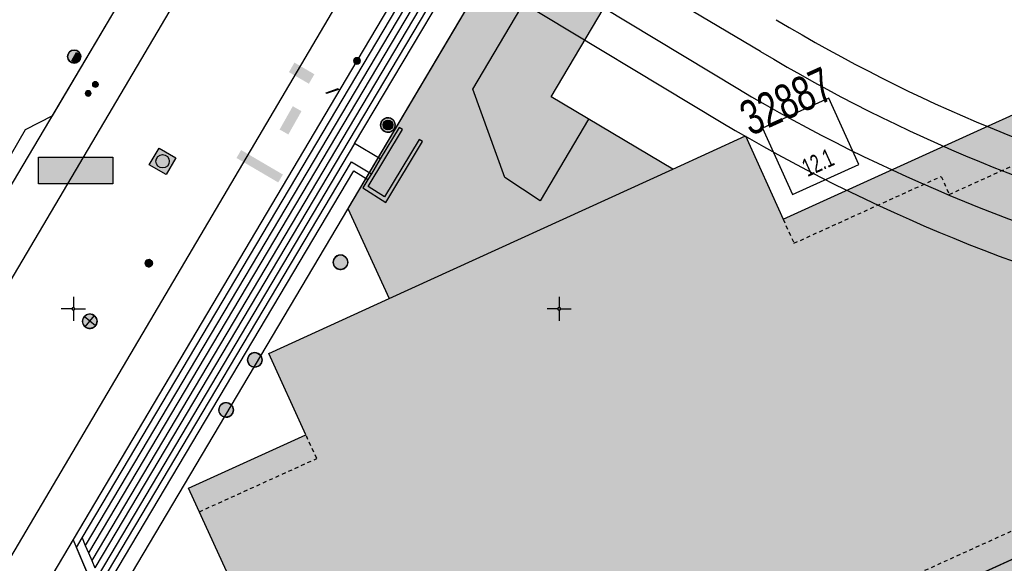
# Model space of a CAD drawing. Header units: metres. Extents: x 2695560 to 2696939, y 1260491 to 1262050.
# Tile 892 of 1005: x 2696398 to 2696449, y 1261687 to 1261715. Entities that reach past the tile are written whole.
import ezdxf

# ---------------------------------------------------------------- set-up
doc = ezdxf.new("R2010")
doc.units = ezdxf.units.M
doc.linetypes.add('AUSGEZOGEN', pattern=[0])
doc.linetypes.add('VERDECKT2_S2', pattern=[0.36, 0.2, -0.16])
for name, color, linetype in [('XR$1$AV_Flächen (EO)', 7, 'AUSGEZOGEN'), ('XR$1$AV_Gebäudeflächen (BB)', 7, 'AUSGEZOGEN'), ('XR$1$AV_Gebäudeflächen ut.', 7, 'AUSGEZOGEN'), ('XR$1$AV_Grenzpunkte', 7, 'AUSGEZOGEN'), ('XR$1$AV_Koordinatennetzpunkte', 7, 'AUSGEZOGEN'), ('XR$1$AV_Linien (BB)', 7, 'AUSGEZOGEN'), ('XR$1$AV_Linien (EO)', 7, 'AUSGEZOGEN'), ('XR$1$AV_Proj. EO-Gebäude', 7, 'AUSGEZOGEN'), ('XR$1$AV_Proj. Gebäude-ID', 7, 'AUSGEZOGEN'), ('XR$1$AV_Proj. Haus-Nr.', 7, 'AUSGEZOGEN'), ('XR$1$AW_LK_Schachtdeckel', 24, 'AUSGEZOGEN'), ('XR$1$EW_LK_Bauwerk', 1, 'AUSGEZOGEN'), ('XR$1$EW_LK_Knoten', 1, 'AUSGEZOGEN'), ('XR$1$Liegenschaftsgrenzen', 7, 'AUSGEZOGEN'), ('XR$1$PFAV', 255, 'AUSGEZOGEN'), ('XR$1$PFAW', 255, 'AUSGEZOGEN'), ('XR$1$PFEW', 255, 'AUSGEZOGEN'), ('XR$1$PFWA', 255, 'AUSGEZOGEN'), ('XR$1$RAEW', 8, 'AUSGEZOGEN'), ('XR$1$RP_Abstandslinie', 7, 'AUSGEZOGEN'), ('XR$1$WA_LK_Absperrarmatur', 171, 'AUSGEZOGEN'), ('XR$1$WA_LK_Hydrant', 171, 'AUSGEZOGEN'), ('XR$1$WA_LK_Rohrleitungsteil', 171, 'AUSGEZOGEN')]:
    doc.layers.add(name, color=color, linetype=linetype)
doc.styles.add('ARIAL', font='arial.ttf')

# ---------------------------------------------------------------- blocks, each defined once
blk = doc.blocks.new('COMPLEXOBJECT_797')
at = {"layer": 'XR$1$AV_Linien (BB)', "color": 7, "linetype": 'AUSGEZOGEN', "transparency": 33554687}
blk.add_lwpolyline([(6355.414, 11617.193), (6377.371, 11654.569), (6396.77, 11687.221), (6423.868, 11733.16), (6471.337, 11813.265)], dxfattribs=at)
blk = doc.blocks.new('COMPLEXOBJECT_803')
at = {"layer": 'XR$1$AV_Linien (BB)', "color": 7, "linetype": 'AUSGEZOGEN', "transparency": 33554687}
blk.add_line((6427.466, 11753.377), (6375.989, 11666.42), dxfattribs=at)
blk = doc.blocks.new('COMPLEXOBJECT_835')
at = {"layer": 'XR$1$AV_Flächen (EO)', "color": 7, "linetype": 'AUSGEZOGEN', "transparency": 33554687}
blk.add_line((6452.585, 11719.094), (6458.957, 11714.796), dxfattribs=at)
blk.add_lwpolyline([(6430.853, 11707.194), (6424.596, 11710.902), (6440.258, 11737.326), (6443.22, 11738.578), (6443.641, 11737.717), (6451.539, 11720.238)], dxfattribs=at)
blk.add_arc((6454.437, 11721.837), 3.31, 208.8959, 235.9797, dxfattribs=at)
blk = doc.blocks.new('COMPLEXOBJECT_841')
at = {"layer": 'XR$1$AV_Flächen (EO)', "color": 7, "linetype": 'AUSGEZOGEN', "transparency": 33554687}
blk.add_lwpolyline([(6407.621, 11725.118), (6407.79, 11724.941), (6414.945, 11720.702), (6415.945, 11722.349), (6434.192, 11711.332)], dxfattribs=at)
blk.add_arc((6478.769, 11786.284), 87.206, 239.25816, 273.45205, dxfattribs=at)
blk = doc.blocks.new('COMPLEXOBJECT_842')
at = {"layer": 'XR$1$AV_Flächen (EO)', "color": 7, "linetype": 'AUSGEZOGEN', "transparency": 33554687}
blk.add_lwpolyline([(6435.366, 11713.249), (6417.015, 11724.112), (6417.998, 11725.731), (6410.84, 11730.076), (6410.647, 11730.19)], dxfattribs=at)
blk.add_arc((6478.548, 11785.024), 83.764, 238.96777, 273.42354, dxfattribs=at)
blk = doc.blocks.new('COMPLEXOBJECT_1031')
at = {"layer": 'XR$1$AV_Linien (EO)', "color": 7, "linetype": 'AUSGEZOGEN', "transparency": 33554687}
for p, q in [((6439.305, 11742.066), (6442.153, 11740.561)), ((6442.485, 11740.164), (6443.22, 11738.578))]:
    blk.add_line(p, q, dxfattribs=at)
blk.add_lwpolyline([(6426.512, 11709.766), (6424.016, 11705.555), (6422.211, 11706.764), (6420.552, 11711.308), (6438.682, 11741.883)], dxfattribs=at)
for centre, radius, start, end in [((6439.092, 11741.639), 0.477, 63.4759, 149.2634), ((6441.588, 11739.751), 0.988, 24.7141, 55.0955)]:
    blk.add_arc(centre, radius, start, end, dxfattribs=at)
blk = doc.blocks.new('COMPLEXOBJECT_1066')
at = {"layer": 'XR$1$AV_Linien (EO)', "color": 7, "linetype": 'AUSGEZOGEN', "transparency": 33554687}
blk.add_arc((6478.886, 11785.805), 82.793, 238.94479, 273.00221, dxfattribs=at)
blk = doc.blocks.new('COMPLEXOBJECT_1067')
at = {"layer": 'XR$1$AV_Linien (EO)', "color": 7, "linetype": 'AUSGEZOGEN', "transparency": 33554687}
blk.add_line((6414.945, 11720.702), (6433.342, 11709.607), dxfattribs=at)
blk.add_arc((6478.848, 11785.779), 88.73, 239.1453, 273.64931, dxfattribs=at)
blk = doc.blocks.new('COMPLEXOBJECT_1244')
at = {"layer": 'XR$1$Liegenschaftsgrenzen', "color": 7, "linetype": 'AUSGEZOGEN', "transparency": 33554687}
blk.add_lwpolyline([(6473.637, 11812.402), (6446.14, 11765.91), (6414.59, 11712.76), (6385.75, 11664.13), (6360.446, 11621.54)], dxfattribs=at)
blk = doc.blocks.new('BAV15')
at = {"layer": 'XR$1$PFAV', "transparency": 33554687}
blk.add_hatch(color=7, dxfattribs=at).paths.add_polyline_path([(0.5, 0), (0.49, 0.1), (0.46, 0.2), (0.41, 0.29), (0.34, 0.36), (0.26, 0.42), (0.17, 0.47), (0.08, 0.49), (-0.03, 0.5), (-0.13, 0.48), (-0.22, 0.45), (-0.31, 0.4), (-0.38, 0.33), (-0.44, 0.24), (-0.48, 0.15), (-0.5, 0.05), (-0.5, -0.05), (-0.48, -0.15), (-0.44, -0.24), (-0.38, -0.33), (-0.31, -0.4), (-0.22, -0.45), (-0.13, -0.48), (-0.03, -0.5), (0.08, -0.49), (0.17, -0.47), (0.26, -0.42), (0.34, -0.36), (0.41, -0.29), (0.46, -0.2), (0.49, -0.1)])
at = {"color": 7, "transparency": 33554687}
for start, end in [(90, 270), (270, 90)]:
    blk.add_arc((0, 0), 0.5, start, end, dxfattribs=at)
at = {"layer": 'XR$1$PFAV', "transparency": 33554687}
blk.add_circle((0, 0), 0.5, dxfattribs=at)
blk = doc.blocks.new('BAV2041')
at = {"color": 7, "transparency": 33554687}
for p, q in [((0, 0.5), (0, 0.05)), ((-0.05, 0), (-0.5, 0)), ((0.05, 0), (0.5, 0)), ((0, -0.05), (0, -0.5))]:
    blk.add_line(p, q, dxfattribs=at)
blk.add_circle((0, 0), 0.05, dxfattribs=at)
for start, end in [(90, 270), (270, 90)]:
    blk.add_arc((0, 0), 0.05, start, end, dxfattribs=at)
blk = doc.blocks.new('BAW2087')
at = {"lineweight": 25, "true_color": 0x000000, "transparency": 33554687}
h = blk.add_hatch(color=18, dxfattribs=at)
h.paths.add_polyline_path([(-0.5, 0.5), (-0.5, -0.5), (0.5, -0.5), (0.5, 0.5)])
h.paths.add_polyline_path([(0.337, -0.069), (0.316, -0.136), (0.282, -0.196), (0.237, -0.249), (0.182, -0.292), (0.119, -0.322), (0.052, -0.34), (-0.017, -0.343), (-0.086, -0.333), (-0.151, -0.309), (-0.21, -0.272), (-0.261, -0.224), (-0.301, -0.167), (-0.328, -0.103), (-0.342, -0.035), (-0.342, 0.035), (-0.328, 0.103), (-0.301, 0.167), (-0.261, 0.224), (-0.21, 0.272), (-0.151, 0.309), (-0.086, 0.333), (-0.017, 0.343), (0.052, 0.34), (0.119, 0.322), (0.182, 0.292), (0.237, 0.249), (0.282, 0.196), (0.316, 0.136), (0.337, 0.069), (0.344, 0)], flags=16)
at = {"layer": 'XR$1$PFAW', "lineweight": 25, "transparency": 33554687}
blk.add_hatch(color=7, dxfattribs=at).paths.add_polyline_path([(0.344, 0), (0.337, 0.069), (0.316, 0.136), (0.282, 0.196), (0.237, 0.249), (0.182, 0.292), (0.119, 0.322), (0.052, 0.34), (-0.017, 0.343), (-0.086, 0.333), (-0.151, 0.309), (-0.21, 0.272), (-0.261, 0.224), (-0.301, 0.167), (-0.328, 0.103), (-0.342, 0.035), (-0.342, -0.035), (-0.328, -0.103), (-0.301, -0.167), (-0.261, -0.224), (-0.21, -0.272), (-0.151, -0.309), (-0.086, -0.333), (-0.017, -0.343), (0.052, -0.34), (0.119, -0.322), (0.182, -0.292), (0.237, -0.249), (0.282, -0.196), (0.316, -0.136), (0.337, -0.069)])
at = {"lineweight": 25, "transparency": 33554687}
for p, q in [((-0.5, 0.5, 0.993), (0.5, 0.5, 0.993)), ((-0.5, -0.5, 0.993), (-0.5, 0.5, 0.993)), ((0.5, 0.5, 0.993), (0.5, -0.5, 0.993)), ((0.5, -0.5, 0.993), (-0.5, -0.5, 0.993))]:
    blk.add_line(p, q, dxfattribs=at)
blk.add_circle((0, 0), 0.344, dxfattribs=at)
at = {"layer": 'XR$1$PFAW', "lineweight": 25, "transparency": 33554687}
blk.add_line((-0.5, 0.5), (0.5, 0.5), dxfattribs=at)
at = {"layer": 'XR$1$PFAW', "color": 31, "lineweight": 25, "transparency": 33554687}
for p, q in [((-0.5, -0.5), (-0.5, 0.5)), ((0.5, 0.5), (0.5, -0.5)), ((0.5, -0.5), (-0.5, -0.5))]:
    blk.add_line(p, q, dxfattribs=at)
at = {"layer": 'XR$1$PFAW', "lineweight": 25, "transparency": 33554687}
blk.add_circle((0, 0), 0.344, dxfattribs=at)
blk = doc.blocks.new('BAW2082')
at = {"layer": 'XR$1$PFAW', "transparency": 33554687}
blk.add_hatch(color=7, dxfattribs=at).paths.add_polyline_path([(0.509, -0.003), (0.499, 0.098), (0.469, 0.194), (0.42, 0.283), (0.354, 0.359), (0.274, 0.421), (0.183, 0.466), (0.085, 0.491), (-0.016, 0.496), (-0.116, 0.481), (-0.211, 0.446), (-0.297, 0.392), (-0.37, 0.323), (-0.428, 0.24), (-0.468, 0.147), (-0.488, 0.047), (-0.488, -0.054), (-0.468, -0.153), (-0.428, -0.246), (-0.37, -0.329), (-0.297, -0.398), (-0.211, -0.452), (-0.116, -0.487), (-0.016, -0.502), (0.085, -0.497), (0.183, -0.472), (0.274, -0.427), (0.354, -0.366), (0.42, -0.289), (0.469, -0.2), (0.499, -0.104)])
at = {"transparency": 33554687}
for start, end in [(91.19481, 268.80519), (268.80519, 91.19481)]:
    blk.add_arc((0.01, 0), 0.5, start, end, dxfattribs=at)
at = {"layer": 'XR$1$PFAW', "transparency": 33554687}
blk.add_circle((0.009, -0.003), 0.5, dxfattribs=at)
blk = doc.blocks.new('BWA2013')
at = {"true_color": 0x000000, "transparency": 33554687}
blk.add_hatch(color=18, dxfattribs=at).paths.add_polyline_path([(-0.291, -0.409), (0.352, 0.357), (0.291, 0.409), (-0.352, -0.357)])
at = {"transparency": 33554687}
blk.add_lwpolyline([(-0.291, -0.409), (-0.352, -0.357), (0.291, 0.409), (0.352, 0.357), (-0.291, -0.409)], close=True, dxfattribs=at)
blk = doc.blocks.new('BWA2009')
at = {"true_color": 0x000000, "transparency": 33554687}
blk.add_hatch(color=18, dxfattribs=at).paths.add_polyline_path([(0.333, 0), (0.327, 0.067), (0.306, 0.131), (0.274, 0.19), (0.23, 0.242), (0.176, 0.283), (0.116, 0.313), (0.05, 0.329), (-0.017, 0.333), (-0.084, 0.323), (-0.147, 0.299), (-0.204, 0.264), (-0.253, 0.217), (-0.291, 0.162), (-0.318, 0.1), (-0.332, 0.034), (-0.332, -0.034), (-0.318, -0.1), (-0.291, -0.162), (-0.253, -0.217), (-0.204, -0.264), (-0.147, -0.299), (-0.084, -0.323), (-0.017, -0.333), (0.05, -0.329), (0.116, -0.313), (0.176, -0.283), (0.23, -0.242), (0.274, -0.19), (0.306, -0.131), (0.327, -0.067)])
at = {"layer": 'XR$1$PFWA', "transparency": 33554687}
blk.add_hatch(color=7, dxfattribs=at).paths.add_polyline_path([(0.5, 0), (0.49, 0.101), (0.459, 0.197), (0.41, 0.286), (0.344, 0.362), (0.264, 0.424), (0.174, 0.469), (0.076, 0.494), (-0.025, 0.499), (-0.125, 0.484), (-0.22, 0.449), (-0.306, 0.395), (-0.379, 0.326), (-0.437, 0.243), (-0.477, 0.15), (-0.497, 0.051), (-0.497, -0.051), (-0.477, -0.15), (-0.437, -0.243), (-0.379, -0.326), (-0.306, -0.395), (-0.22, -0.449), (-0.125, -0.484), (-0.025, -0.499), (0.076, -0.494), (0.174, -0.469), (0.264, -0.424), (0.344, -0.362), (0.41, -0.286), (0.459, -0.197), (0.49, -0.101)])
at = {"transparency": 33554687}
blk.add_circle((0, 0), 0.333, dxfattribs=at)
for start, end in [(90, 180), (180, 270), (0, 90), (270, 0)]:
    blk.add_arc((0, 0), 0.5, start, end, dxfattribs=at)
at = {"layer": 'XR$1$PFWA', "transparency": 33554687}
blk.add_circle((0, 0), 0.5, dxfattribs=at)
blk = doc.blocks.new('BWA2012')
at = {"layer": 'XR$1$PFWA', "transparency": 33554687}
blk.add_hatch(color=7, dxfattribs=at).paths.add_polyline_path([(0.5, 0), (0.49, 0.1), (0.46, 0.2), (0.41, 0.29), (0.34, 0.36), (0.26, 0.42), (0.17, 0.47), (0.08, 0.49), (-0.03, 0.5), (-0.13, 0.48), (-0.22, 0.45), (-0.31, 0.4), (-0.38, 0.33), (-0.44, 0.24), (-0.48, 0.15), (-0.5, 0.05), (-0.5, -0.05), (-0.48, -0.15), (-0.44, -0.24), (-0.38, -0.33), (-0.31, -0.4), (-0.22, -0.45), (-0.13, -0.48), (-0.03, -0.5), (0.08, -0.49), (0.17, -0.47), (0.26, -0.42), (0.34, -0.36), (0.41, -0.29), (0.46, -0.2), (0.49, -0.1)])
at = {"transparency": 33554687}
blk.add_line((0.35, 0.35), (-0.35, -0.35), dxfattribs=at)
for start, end in [(45, 225), (225, 45)]:
    blk.add_arc((0, 0), 0.5, start, end, dxfattribs=at)
at = {"layer": 'XR$1$PFWA', "transparency": 33554687}
blk.add_circle((0, 0), 0.5, dxfattribs=at)
blk = doc.blocks.new('BEWLP2597')
at = {"layer": 'XR$1$PFEW', "transparency": 33554687}
blk.add_hatch(color=7, dxfattribs=at).paths.add_polyline_path([(-0.5, 0), (-0.497, -0.051), (-0.49, -0.101), (-0.477, -0.15), (-0.459, -0.197), (-0.437, -0.243), (-0.41, -0.286), (-0.379, -0.326), (-0.344, -0.362), (-0.306, -0.395), (-0.264, -0.424), (-0.22, -0.449), (-0.174, -0.469), (-0.125, -0.484), (-0.076, -0.494), (-0.025, -0.499), (0.025, -0.499), (0.076, -0.494), (0.125, -0.484), (0.174, -0.469), (0.22, -0.449), (0.264, -0.424), (0.306, -0.395), (0.344, -0.362), (0.379, -0.326), (0.41, -0.286), (0.437, -0.243), (0.459, -0.197), (0.477, -0.15), (0.49, -0.101), (0.497, -0.051), (0.5, 0), (0.497, 0.051), (0.49, 0.101), (0.477, 0.15), (0.459, 0.197), (0.437, 0.243), (0.41, 0.286), (0.379, 0.326), (0.344, 0.362), (0.306, 0.395), (0.264, 0.424), (0.22, 0.449), (0.174, 0.469), (0.125, 0.484), (0.076, 0.494), (0.025, 0.499), (-0.025, 0.499), (-0.076, 0.494), (-0.125, 0.484), (-0.174, 0.469), (-0.22, 0.449), (-0.264, 0.424), (-0.306, 0.395), (-0.344, 0.362), (-0.379, 0.326), (-0.41, 0.286), (-0.437, 0.243), (-0.459, 0.197), (-0.477, 0.15), (-0.49, 0.101), (-0.497, 0.051)])
at = {"color": 1, "transparency": 33554687}
for start, end in [(90, 180), (0, 90), (180, 270), (270, 0)]:
    blk.add_arc((0, 0), 0.5, start, end, dxfattribs=at)
at = {"layer": 'XR$1$PFEW', "transparency": 33554687}
blk.add_circle((0, 0), 0.5, dxfattribs=at)
blk = doc.blocks.new('BEWLP2549_S')
at = {"layer": 'XR$1$PFEW', "transparency": 33554687}
blk.add_hatch(color=7, dxfattribs=at).paths.add_polyline_path([(0.5, 0), (0.49, 0.101), (0.459, 0.197), (0.41, 0.286), (0.344, 0.362), (0.264, 0.424), (0.174, 0.469), (0.076, 0.494), (-0.025, 0.499), (-0.125, 0.484), (-0.22, 0.449), (-0.306, 0.395), (-0.379, 0.326), (-0.437, 0.243), (-0.477, 0.15), (-0.497, 0.051), (-0.497, -0.051), (-0.477, -0.15), (-0.437, -0.243), (-0.379, -0.326), (-0.306, -0.395), (-0.22, -0.449), (-0.125, -0.484), (-0.025, -0.499), (0.076, -0.494), (0.174, -0.469), (0.264, -0.424), (0.344, -0.362), (0.41, -0.286), (0.459, -0.197), (0.49, -0.101)])
at = {"color": 1, "transparency": 33554687}
for p, q in [((0.354, -0.354), (-0.354, 0.354)), ((-0.354, -0.354), (0.354, 0.354))]:
    blk.add_line(p, q, dxfattribs=at)
for start, end in [(91.38095, 268.61905), (268.61905, 91.38095)]:
    blk.add_arc((0, 0), 0.5, start, end, dxfattribs=at)
at = {"layer": 'XR$1$PFEW', "transparency": 33554687}
blk.add_circle((0, 0), 0.5, dxfattribs=at)
blk = doc.blocks.new('BEWLP2514')
at = {"layer": 'XR$1$PFEW', "transparency": 33554687}
blk.add_hatch(color=7, dxfattribs=at).paths.add_polyline_path([(0.5, 0), (-0.5, 0), (-0.5, -0.5), (0.5, -0.5)])
at = {"color": 1, "transparency": 33554687}
blk.add_lwpolyline([(-0.5, 0), (0.5, 0), (0.5, -0.5), (-0.5, -0.5), (-0.5, 0)], close=True, dxfattribs=at)
at = {"layer": 'XR$1$PFEW', "transparency": 33554687}
for p, q in [((-0.5, -0.5), (-0.5, 0)), ((-0.5, 0), (0.5, 0)), ((0.5, 0), (0.5, -0.5)), ((0.5, -0.5), (-0.5, -0.5))]:
    blk.add_line(p, q, dxfattribs=at)
blk = doc.blocks.new('BEW957')
at = {"layer": 'XR$1$RAEW', "transparency": 33554687}
blk.add_hatch(color=1, dxfattribs=at).paths.add_polyline_path([(-0.5, 0), (-0.5, -0.05), (-0.49, -0.1), (-0.48, -0.15), (-0.46, -0.2), (-0.44, -0.24), (-0.41, -0.29), (-0.38, -0.33), (-0.34, -0.36), (-0.31, -0.4), (-0.26, -0.42), (-0.22, -0.45), (-0.17, -0.47), (-0.13, -0.48), (-0.08, -0.49), (-0.03, -0.5), (0.03, -0.5), (0.08, -0.49), (0.13, -0.48), (0.17, -0.47), (0.22, -0.45), (0.26, -0.42), (0.31, -0.4), (0.34, -0.36), (0.38, -0.33), (0.41, -0.29), (0.44, -0.24), (0.46, -0.2), (0.48, -0.15), (0.49, -0.1), (0.5, -0.05), (0.5, 0), (0.5, 0.05), (0.49, 0.1), (0.48, 0.15), (0.46, 0.2), (0.44, 0.24), (0.41, 0.29), (0.38, 0.33), (0.34, 0.36), (0.31, 0.4), (0.26, 0.42), (0.22, 0.45), (0.17, 0.47), (0.13, 0.48), (0.08, 0.49), (0.03, 0.5), (-0.03, 0.5), (-0.08, 0.49), (-0.13, 0.48), (-0.17, 0.47), (-0.22, 0.45), (-0.26, 0.42), (-0.31, 0.4), (-0.34, 0.36), (-0.38, 0.33), (-0.41, 0.29), (-0.44, 0.24), (-0.46, 0.2), (-0.48, 0.15), (-0.49, 0.1), (-0.5, 0.05)])
at = {"color": 1, "transparency": 33554687}
for start, end in [(90, 180), (180, 270), (0, 90), (270, 0)]:
    blk.add_arc((0, 0), 0.5, start, end, dxfattribs=at)
at = {"layer": 'XR$1$RAEW', "color": 1, "transparency": 33554687}
blk.add_circle((0, 0), 0.5, dxfattribs=at)

msp = doc.modelspace()

# ---------------------------------------------------------------- hatches: boundary and pattern name
at = {"transparency": 33554687}
for points in [[(2696412.346, 1261712.481), (2696412.061, 1261711.992), (2696413.088, 1261711.393), (2696413.373, 1261711.882)], [(2696411.581, 1261709.037), (2696412.031, 1261708.782), (2696412.709, 1261709.981), (2696412.259, 1261710.236)], [(2696409.6, 1261707.981), (2696409.362, 1261707.573), (2696411.512, 1261706.313), (2696411.751, 1261706.721)], [(2696399.179, 1261707.61), (2696399.179, 1261706.247), (2696403.005, 1261706.247), (2696403.005, 1261707.61)], [(2696437.231, 1261694.748), (2696437.797, 1261693.5), (2696442.853, 1261695.794), (2696442.287, 1261697.042)]]:
    msp.add_hatch(color=7, dxfattribs=at).paths.add_polyline_path(points)
at = {"layer": 'XR$1$AV_Gebäudeflächen (BB)', "true_color": 0xd2d2d2, "transparency": 33554687}
msp.add_hatch(color=254, dxfattribs=at).paths.add_polyline_path([(2696459.435, 1261779.634), (2696460.823, 1261776.579), (2696459.947, 1261776.181), (2696473.59, 1261746.152), (2696484.096, 1261723.026), (2696484.979, 1261723.427), (2696485.79, 1261721.64), (2696479.643, 1261718.852), (2696478.189, 1261722.056), (2696475.121, 1261720.664), (2696476.592, 1261717.421), (2696476.501, 1261717.38), (2696476.64, 1261717.073), (2696475.72, 1261716.655), (2696473.791, 1261720.902), (2696459.927, 1261714.606), (2696437.495, 1261704.419), (2696435.553, 1261708.705), (2696431.823, 1261707.004), (2696417.212, 1261700.341), (2696411.022, 1261697.518), (2696412.934, 1261693.326), (2696406.9, 1261690.574), (2696408.841, 1261686.317), (2696403.054, 1261683.678), (2696403.16, 1261683.444), (2696402.924, 1261683.336), (2696403.398, 1261682.29), (2696401.69, 1261681.516), (2696404.399, 1261675.539), (2696406.099, 1261676.309), (2696406.572, 1261675.265), (2696406.806, 1261675.371), (2696406.912, 1261675.137), (2696407.158, 1261675.249), (2696410.043, 1261676.568), (2696412.693, 1261677.779), (2696415.524, 1261671.596), (2696418.663, 1261673.02), (2696421.859, 1261674.47), (2696469.325, 1261696.004), (2696476.339, 1261699.186), (2696473.539, 1261705.357), (2696480.531, 1261708.529), (2696480.647, 1261708.274), (2696483.443, 1261709.547), (2696484.283, 1261707.703), (2696483.291, 1261707.465), (2696489.837, 1261679.351), (2696491.141, 1261673.748), (2696495.247, 1261656.112), (2696496.179, 1261656.329), (2696497.124, 1261652.268), (2696502.14, 1261653.435), (2696502.11, 1261653.561), (2696502.529, 1261653.659), (2696502.543, 1261653.6), (2696506.682, 1261654.563), (2696506.668, 1261654.621), (2696507.077, 1261654.717), (2696507.107, 1261654.59), (2696512.133, 1261655.759), (2696511.19, 1261659.811), (2696511.446, 1261659.871), (2696512.135, 1261660.031), (2696512.067, 1261660.323), (2696500.236, 1261711.189), (2696500.161, 1261711.511), (2696501.064, 1261711.721), (2696501.672, 1261711.862), (2696506.746, 1261714.437), (2696505.048, 1261717.783), (2696504.627, 1261717.57), (2696503.978, 1261718.848), (2696504.534, 1261719.1), (2696504.898, 1261719.265), (2696506.319, 1261719.909), (2696506.137, 1261720.31), (2696506.073, 1261720.281), (2696502.302, 1261728.601), (2696502.366, 1261728.63), (2696502.184, 1261729.031), (2696499.838, 1261727.967), (2696499.015, 1261729.781), (2696499.896, 1261730.181), (2696475.793, 1261783.306), (2696474.913, 1261782.907), (2696473.503, 1261786.014)])
at = {"layer": 'XR$1$AV_Gebäudeflächen ut.', "true_color": 0xf5f5f5, "transparency": 33554687}
for points in [[(2696459.927, 1261714.606), (2696473.791, 1261720.902), (2696475.72, 1261716.655), (2696476.64, 1261717.073), (2696476.501, 1261717.38), (2696476.592, 1261717.421), (2696475.121, 1261720.664), (2696465.308, 1261742.389), (2696456.414, 1261761.913), (2696453.127, 1261760.416), (2696443.324, 1261782.97), (2696439.137, 1261792.602), (2696458.473, 1261825.245), (2696449.114, 1261845.996), (2696451.549, 1261853.455), (2696448.017, 1261861.244), (2696446.172, 1261865.313), (2696443.517, 1261866.558), (2696440.323, 1261865.008), (2696440.071, 1261864.885), (2696439.708, 1261865.634), (2696439.232, 1261866.581), (2696438.684, 1261867.488), (2696438.066, 1261868.349), (2696437.383, 1261869.158), (2696436.639, 1261869.912), (2696435.837, 1261870.605), (2696434.984, 1261871.234), (2696434.084, 1261871.793), (2696433.143, 1261872.28), (2696432.167, 1261872.692), (2696431.161, 1261873.026), (2696430.132, 1261873.28), (2696429.087, 1261873.453), (2696428.031, 1261873.543), (2696426.972, 1261873.551), (2696425.915, 1261873.475), (2696424.867, 1261873.316), (2696423.835, 1261873.076), (2696422.825, 1261872.756), (2696421.843, 1261872.358), (2696420.895, 1261871.884), (2696419.988, 1261871.337), (2696419.126, 1261870.72), (2696418.315, 1261870.038), (2696417.56, 1261869.295), (2696416.866, 1261868.494), (2696416.236, 1261867.642), (2696415.675, 1261866.743), (2696415.187, 1261865.803), (2696414.774, 1261864.827), (2696414.438, 1261863.822), (2696414.355, 1261863.524), (2696414.279, 1261863.225), (2696414.21, 1261862.924), (2696414.148, 1261862.621), (2696414.092, 1261862.318), (2696414.044, 1261862.012), (2696414.003, 1261861.706), (2696413.968, 1261861.399), (2696413.941, 1261861.092), (2696413.921, 1261860.783), (2696413.907, 1261860.475), (2696413.901, 1261860.166), (2696413.902, 1261859.857), (2696413.91, 1261859.548), (2696413.925, 1261859.24), (2696413.947, 1261858.932), (2696413.976, 1261858.624), (2696414.012, 1261858.317), (2696414.055, 1261858.011), (2696414.105, 1261857.707), (2696414.162, 1261857.403), (2696414.226, 1261857.101), (2696414.297, 1261856.8), (2696414.375, 1261856.501), (2696414.459, 1261856.204), (2696414.551, 1261855.909), (2696414.649, 1261855.616), (2696414.753, 1261855.325), (2696414.865, 1261855.037), (2696414.983, 1261854.752), (2696415.107, 1261854.469), (2696396.462, 1261846.055), (2696387.97, 1261826.75), (2696384.844, 1261819.635), (2696386.443, 1261816.1), (2696386.6, 1261815.754), (2696386.946, 1261815.911), (2696386.789, 1261816.257), (2696387.017, 1261816.361), (2696387.059, 1261816.27), (2696388.518, 1261816.932), (2696388.476, 1261817.023), (2696388.704, 1261817.127), (2696388.746, 1261817.036), (2696390.068, 1261817.636), (2696389.646, 1261818.565), (2696390.147, 1261818.792), (2696390.569, 1261817.863), (2696391.891, 1261818.464), (2696391.85, 1261818.555), (2696392.078, 1261818.658), (2696392.119, 1261818.567), (2696393.578, 1261819.23), (2696393.537, 1261819.321), (2696393.765, 1261819.424), (2696393.806, 1261819.333), (2696395.128, 1261819.933), (2696394.706, 1261820.862), (2696395.208, 1261821.09), (2696395.63, 1261820.161), (2696396.952, 1261820.761), (2696396.91, 1261820.852), (2696397.138, 1261820.956), (2696397.18, 1261820.865), (2696398.638, 1261821.527), (2696398.597, 1261821.618), (2696398.825, 1261821.722), (2696398.866, 1261821.631), (2696400.188, 1261822.231), (2696400.147, 1261822.322), (2696399.767, 1261823.16), (2696400.268, 1261823.387), (2696400.69, 1261822.458), (2696402.011, 1261823.058), (2696401.969, 1261823.149), (2696402.197, 1261823.253), (2696402.239, 1261823.162), (2696403.696, 1261823.824), (2696403.655, 1261823.915), (2696403.883, 1261824.018), (2696403.924, 1261823.927), (2696405.245, 1261824.527), (2696404.824, 1261825.456), (2696405.325, 1261825.683), (2696405.747, 1261824.754), (2696407.068, 1261825.354), (2696407.026, 1261825.445), (2696407.254, 1261825.549), (2696407.296, 1261825.458), (2696408.753, 1261826.12), (2696408.712, 1261826.211), (2696408.94, 1261826.314), (2696408.981, 1261826.223), (2696410.302, 1261826.823), (2696409.881, 1261827.752), (2696410.382, 1261827.979), (2696410.804, 1261827.05), (2696412.243, 1261827.704), (2696412.202, 1261827.795), (2696412.43, 1261827.898), (2696412.471, 1261827.807), (2696413.792, 1261828.407), (2696413.751, 1261828.498), (2696413.979, 1261828.602), (2696414.135, 1261828.256), (2696414.482, 1261828.413), (2696414.585, 1261828.186), (2696414.494, 1261828.145), (2696415.092, 1261826.826), (2696415.183, 1261826.867), (2696415.286, 1261826.64), (2696415.195, 1261826.599), (2696415.855, 1261825.144), (2696416.784, 1261825.565), (2696417.011, 1261825.065), (2696416.082, 1261824.644), (2696416.68, 1261823.325), (2696416.772, 1261823.366), (2696416.875, 1261823.139), (2696416.784, 1261823.098), (2696417.444, 1261821.643), (2696417.535, 1261821.684), (2696417.638, 1261821.457), (2696417.547, 1261821.415), (2696418.145, 1261820.097), (2696419.074, 1261820.518), (2696419.301, 1261820.018), (2696418.372, 1261819.596), (2696418.97, 1261818.278), (2696419.061, 1261818.319), (2696419.164, 1261818.092), (2696419.073, 1261818.05), (2696419.734, 1261816.595), (2696419.825, 1261816.637), (2696419.928, 1261816.409), (2696419.837, 1261816.368), (2696420.435, 1261815.049), (2696421.364, 1261815.471), (2696421.591, 1261814.971), (2696420.662, 1261814.549), (2696421.261, 1261813.228), (2696421.352, 1261813.27), (2696421.456, 1261813.042), (2696421.365, 1261813), (2696422.026, 1261811.543), (2696422.117, 1261811.584), (2696422.22, 1261811.356), (2696422.129, 1261811.315), (2696422.729, 1261809.994), (2696423.658, 1261810.415), (2696423.885, 1261809.914), (2696422.956, 1261809.492), (2696423.555, 1261808.171), (2696423.647, 1261808.213), (2696423.75, 1261807.985), (2696423.659, 1261807.943), (2696424.32, 1261806.486), (2696424.411, 1261806.527), (2696424.515, 1261806.299), (2696424.424, 1261806.258), (2696425.023, 1261804.937), (2696425.952, 1261805.358), (2696426.179, 1261804.857), (2696425.25, 1261804.436), (2696425.85, 1261803.114), (2696425.941, 1261803.156), (2696426.044, 1261802.928), (2696425.953, 1261802.887), (2696426.614, 1261801.429), (2696426.706, 1261801.47), (2696426.809, 1261801.242), (2696426.46, 1261801.084), (2696426.618, 1261800.737), (2696426.379, 1261800.629), (2696426.338, 1261800.72), (2696424.87, 1261800.054), (2696424.912, 1261799.963), (2696424.682, 1261799.859), (2696424.641, 1261799.949), (2696423.311, 1261799.346), (2696423.733, 1261798.416), (2696423.229, 1261798.187), (2696428.162, 1261787.315), (2696430.281, 1261782.647), (2696425.786, 1261780.606), (2696423.505, 1261785.629), (2696422.959, 1261785.381), (2696425.24, 1261780.358), (2696420.744, 1261778.317), (2696418.464, 1261783.341), (2696417.918, 1261783.093), (2696420.198, 1261778.07), (2696415.685, 1261776.021), (2696413.405, 1261781.044), (2696412.859, 1261780.796), (2696415.139, 1261775.773), (2696410.616, 1261773.72), (2696408.497, 1261778.388), (2696403.552, 1261789.252), (2696403.046, 1261789.022), (2696402.624, 1261789.952), (2696401.162, 1261789.289), (2696401.204, 1261789.198), (2696400.964, 1261789.089), (2696400.923, 1261789.18), (2696399.59, 1261788.575), (2696399.631, 1261788.484), (2696399.401, 1261788.38), (2696399.244, 1261788.726), (2696398.895, 1261788.568), (2696398.792, 1261788.796), (2696398.883, 1261788.837), (2696398.223, 1261790.295), (2696398.132, 1261790.253), (2696398.029, 1261790.481), (2696398.12, 1261790.523), (2696397.523, 1261791.844), (2696396.593, 1261791.423), (2696405.262, 1261772.351), (2696410.212, 1261767.703), (2696429.551, 1261776.418), (2696434.848, 1261785.361), (2696439.099, 1261775.838), (2696446.829, 1261758.517), (2696415.096, 1261704.98), (2696417.212, 1261700.341), (2696431.823, 1261707.004), (2696425.566, 1261710.712), (2696441.228, 1261737.136), (2696444.19, 1261738.388), (2696444.611, 1261737.527), (2696452.509, 1261720.048), (2696452.534, 1261720.004), (2696452.559, 1261719.96), (2696452.585, 1261719.917), (2696452.612, 1261719.874), (2696452.639, 1261719.832), (2696452.667, 1261719.79), (2696452.696, 1261719.748), (2696452.725, 1261719.707), (2696452.755, 1261719.667), (2696452.786, 1261719.626), (2696452.817, 1261719.587), (2696452.848, 1261719.547), (2696452.881, 1261719.509), (2696452.914, 1261719.47), (2696452.947, 1261719.433), (2696452.981, 1261719.395), (2696453.016, 1261719.359), (2696453.051, 1261719.322), (2696453.087, 1261719.287), (2696453.123, 1261719.252), (2696453.16, 1261719.217), (2696453.197, 1261719.183), (2696453.235, 1261719.15), (2696453.273, 1261719.117), (2696453.312, 1261719.085), (2696453.351, 1261719.053), (2696453.391, 1261719.022), (2696453.431, 1261718.992), (2696453.472, 1261718.962), (2696453.513, 1261718.933), (2696453.555, 1261718.904)], [(2696434.305, 1261652.151), (2696441.999, 1261655.641), (2696442.685, 1261654.129), (2696464.833, 1261664.177), (2696464.147, 1261665.689), (2696474.754, 1261670.501), (2696475.353, 1261669.18), (2696477.587, 1261670.193), (2696478.325, 1261668.559), (2696482.665, 1261670.528), (2696481.325, 1261673.482), (2696488.117, 1261676.564), (2696488.786, 1261673.2), (2696491.141, 1261673.748), (2696489.837, 1261679.351), (2696480.519, 1261675.124), (2696473.686, 1261690.067), (2696466.628, 1261690.737), (2696464.743, 1261689.882), (2696464.43, 1261690.573), (2696469.324, 1261692.793), (2696468.958, 1261693.6), (2696470.167, 1261694.148), (2696469.325, 1261696.004), (2696421.54, 1261674.325), (2696424.359, 1261668.11), (2696435.735, 1261673.271), (2696436.557, 1261671.461), (2696427.424, 1261667.317)]]:
    msp.add_hatch(color=7, dxfattribs=at).paths.add_polyline_path(points)

# ---------------------------------------------------------------- linework, layer by layer
at = {"color": 24, "lineweight": -3, "transparency": 33554687}
msp.add_lwpolyline([(2696399.179, 1261707.61), (2696403.005, 1261707.61), (2696403.005, 1261706.247), (2696399.179, 1261706.247), (2696399.179, 1261707.61)], close=True, dxfattribs=at)
at = {"layer": 'XR$1$AV_Flächen (EO)', "color": 7, "linetype": 'AUSGEZOGEN', "transparency": 33554687}
for p, q in [((2696417.212, 1261700.341), (2696431.823, 1261707.004)), ((2696469.325, 1261696.004), (2696421.54, 1261674.325))]:
    msp.add_line(p, q, dxfattribs=at)
msp.add_lwpolyline([(2696396.593, 1261791.423), (2696405.262, 1261772.351), (2696410.212, 1261767.703), (2696429.551, 1261776.418), (2696434.848, 1261785.361), (2696439.099, 1261775.838), (2696446.829, 1261758.517), (2696415.096, 1261704.98), (2696417.212, 1261700.341)], dxfattribs=at)
msp.add_lwpolyline([(2696416.763, 1261707.527), (2696416.304, 1261706.758), (2696416.13, 1261706.466), (2696415.872, 1261706.034), (2696417.05, 1261705.286), (2696418.931, 1261708.428), (2696418.759, 1261708.531), (2696416.984, 1261705.565), (2696416.143, 1261706.099), (2696417.899, 1261709.041), (2696417.727, 1261709.143), (2696416.763, 1261707.527)], close=True, dxfattribs=at)
at = {"layer": 'XR$1$AV_Linien (BB)', "color": 7, "linetype": 'AUSGEZOGEN', "transparency": 33554687}
msp.add_line((2696399.887, 1261709.75), (2696405.21, 1261718.73), dxfattribs=at)
for points in [[(2696456.821, 1261782.14), (2696447.11, 1261765.72), (2696415.56, 1261712.57), (2696400.95, 1261687.934)], [(2696408.841, 1261686.317), (2696406.9, 1261690.574), (2696412.934, 1261693.326), (2696411.022, 1261697.518), (2696417.212, 1261700.341), (2696431.823, 1261707.004), (2696435.553, 1261708.705), (2696437.495, 1261704.419), (2696459.927, 1261714.606)], [(2696399.887, 1261709.75), (2696398.483, 1261709.018), (2696397.021, 1261706.515), (2696397.025, 1261704.922)], [(2696469.325, 1261696.004), (2696421.859, 1261674.47)], [(2696400.95, 1261687.934), (2696386.72, 1261663.94), (2696381.551, 1261655.24)], [(2696381.551, 1261655.24), (2696384.053, 1261653.753), (2696402.562, 1261684.158), (2696400.95, 1261687.934)]]:
    msp.add_lwpolyline(points, dxfattribs=at)
at = {"layer": 'XR$1$AV_Linien (EO)', "color": 7, "linetype": 'AUSGEZOGEN', "transparency": 33554687}
for p, q in [((2696415.442, 1261708.316), (2696444.869, 1261757.862)), ((2696443.784, 1261757.367), (2696401.908, 1261686.861)), ((2696444.326, 1261757.614), (2696402.074, 1261686.473)), ((2696401.412, 1261688.023), (2696442.156, 1261756.624)), ((2696442.699, 1261756.872), (2696401.578, 1261687.635)), ((2696443.241, 1261757.119), (2696401.743, 1261687.248)), ((2696415.442, 1261708.316), (2696402.239, 1261686.086)), ((2696416.763, 1261707.527), (2696415.442, 1261708.316)), ((2696401.412, 1261688.023), (2696401.578, 1261687.635)), ((2696401.578, 1261687.635), (2696401.743, 1261687.248)), ((2696401.743, 1261687.248), (2696401.908, 1261686.861)), ((2696401.908, 1261686.861), (2696402.074, 1261686.473))]:
    msp.add_line(p, q, dxfattribs=at)
at = {"layer": 'XR$1$AV_Linien (EO)', "color": 7, "linetype": 'VERDECKT2_S2', "transparency": 33554687}
for points in [[(2696437.495, 1261704.419), (2696438.056, 1261703.184), (2696445.63, 1261706.624), (2696446.051, 1261705.696), (2696454.763, 1261709.652), (2696454.333, 1261710.6), (2696474.343, 1261719.687)], [(2696414.966, 1261672.815), (2696453.103, 1261690.121), (2696452.681, 1261691.049), (2696461.407, 1261695.009), (2696461.829, 1261694.08), (2696475.783, 1261700.413)], [(2696407.451, 1261689.365), (2696413.49, 1261692.106), (2696412.934, 1261693.326)]]:
    msp.add_lwpolyline(points, dxfattribs=at)
at = {"layer": 'XR$1$AV_Linien (EO)', "color": 7, "linetype": 'AUSGEZOGEN', "transparency": 33554687}
for points in [[(2696402.405, 1261685.699), (2696415.28, 1261707.378), (2696416.304, 1261706.758)], [(2696402.57, 1261685.311), (2696415.398, 1261706.909), (2696416.13, 1261706.466)], [(2696402.57, 1261685.311), (2696403.119, 1261684.026), (2696402.696, 1261683.845), (2696401.126, 1261687.522), (2696401.412, 1261688.023)]]:
    msp.add_lwpolyline(points, dxfattribs=at)
at = {"layer": 'XR$1$AV_Proj. EO-Gebäude', "color": 8, "linetype": 'AUSGEZOGEN', "transparency": 33554687}
msp.add_lwpolyline([(2696436.427, 1261709.101), (2696437.975, 1261705.685), (2696441.391, 1261707.233), (2696439.843, 1261710.649), (2696436.427, 1261709.101)], close=True, dxfattribs=at)
at = {"layer": 'XR$1$Liegenschaftsgrenzen', "color": 7, "linetype": 'AUSGEZOGEN', "transparency": 33554687}
msp.add_line((2696388.28, 1261690.17), (2696405.21, 1261718.73), dxfattribs=at)
at = {"layer": 'XR$1$RP_Abstandslinie', "color": 7, "linetype": 'AUSGEZOGEN', "transparency": 33554687}
msp.add_lwpolyline([(2696459.36, 1261779.66), (2696451.69, 1261766.72), (2696427.73, 1261726.29), (2696404.27, 1261686.72), (2696380.41, 1261646.45)], dxfattribs=at)

# ---------------------------------------------------------------- block references
at = {"layer": 'XR$1$AV_Flächen (EO)', "color": 7, "linetype": 'AUSGEZOGEN', "lineweight": -3, "transparency": 33554687}
for name in ['COMPLEXOBJECT_835', 'COMPLEXOBJECT_842', 'COMPLEXOBJECT_841']:
    msp.add_blockref(name, (2690000.97, 1249999.81), dxfattribs=at)
at = {"layer": 'XR$1$AV_Grenzpunkte', "color": 7, "linetype": 'AUSGEZOGEN', "lineweight": -3, "transparency": 33554687, "xscale": 0.3249999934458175, "yscale": 0.3249999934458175}
msp.add_blockref('BAV15', (2696415.56, 1261712.57), dxfattribs=at)
at = {"layer": 'XR$1$AV_Koordinatennetzpunkte', "color": 7, "linetype": 'AUSGEZOGEN', "lineweight": -3, "transparency": 33554687, "xscale": 1.25, "yscale": 1.25}
for p in [(2696400.97, 1261699.81), (2696425.97, 1261699.81)]:
    msp.add_blockref('BAV2041', p, dxfattribs=at)
at = {"layer": 'XR$1$AV_Linien (BB)', "color": 7, "linetype": 'AUSGEZOGEN', "lineweight": -3, "transparency": 33554687}
for name in ['COMPLEXOBJECT_803', 'COMPLEXOBJECT_797']:
    msp.add_blockref(name, (2690000.97, 1249999.81), dxfattribs=at)
at = {"layer": 'XR$1$AV_Linien (EO)', "color": 7, "linetype": 'AUSGEZOGEN', "lineweight": -3, "transparency": 33554687}
for name in ['COMPLEXOBJECT_1031', 'COMPLEXOBJECT_1066', 'COMPLEXOBJECT_1067']:
    msp.add_blockref(name, (2690000.97, 1249999.81), dxfattribs=at)
at = {"layer": 'XR$1$AW_LK_Schachtdeckel', "color": 24, "linetype": 'AUSGEZOGEN', "lineweight": -3, "transparency": 33554687, "rotation": 59.34086608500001}
msp.add_blockref('BAW2087', (2696405.56, 1261707.401), dxfattribs=at)
at = {"layer": 'XR$1$AW_LK_Schachtdeckel', "color": 24, "linetype": 'AUSGEZOGEN', "lineweight": -3, "transparency": 33554687, "xscale": 0.7499999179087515}
for p, yscale, rotation in [((2696414.72, 1261702.2), 0.7499999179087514, 150.410507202), ((2696408.83, 1261694.61), 0.7499999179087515, 237.713241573)]:
    msp.add_blockref('BAW2082', p, dxfattribs=dict(at, yscale=yscale, rotation=rotation))
at = {"layer": 'XR$1$AW_LK_Schachtdeckel', "color": 24, "linetype": 'AUSGEZOGEN', "lineweight": -3, "transparency": 33554687, "xscale": 0.7499999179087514, "yscale": 0.7499999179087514}
msp.add_blockref('BAW2082', (2696410.294, 1261697.186), dxfattribs=at)
at = {"layer": 'XR$1$EW_LK_Bauwerk', "color": 1, "linetype": 'AUSGEZOGEN', "lineweight": -3, "transparency": 33554687, "xscale": 0.6749999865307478, "yscale": 0.6749999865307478}
msp.add_blockref('BEWLP2597', (2696401.007, 1261712.79), dxfattribs=at)
at = {"layer": 'XR$1$EW_LK_Knoten', "color": 1, "linetype": 'AUSGEZOGEN', "lineweight": -3, "transparency": 33554687}
for name, p, xscale, yscale, rotation in [('BEWLP2514', (2696401.007, 1261712.79), 0.5, 0.5, 59.34059999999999), ('BEWLP2549_S', (2696401.812, 1261699.171), 0.7499999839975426, 0.749999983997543, 6.039000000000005)]:
    msp.add_blockref(name, p, dxfattribs=dict(at, xscale=xscale, yscale=yscale, rotation=rotation))
at = {"layer": 'XR$1$EW_LK_Knoten', "color": 1, "linetype": 'AUSGEZOGEN', "lineweight": -3, "transparency": 33554687, "xscale": 0.2749999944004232, "yscale": 0.2749999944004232}
for p in [(2696401.729, 1261710.895), (2696402.101, 1261711.356)]:
    msp.add_blockref('BEW957', p, dxfattribs=at)
at = {"layer": 'XR$1$Liegenschaftsgrenzen', "color": 7, "linetype": 'AUSGEZOGEN', "lineweight": -3, "transparency": 33554687}
msp.add_blockref('COMPLEXOBJECT_1244', (2690000.97, 1249999.81), dxfattribs=at)
at = {"layer": 'XR$1$WA_LK_Absperrarmatur', "color": 171, "linetype": 'AUSGEZOGEN', "lineweight": -3, "transparency": 33554687, "xscale": 0.3749999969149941, "yscale": 0.3749999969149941, "rotation": 147.950726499}
msp.add_blockref('BWA2012', (2696404.844, 1261702.156), dxfattribs=at)
at = {"layer": 'XR$1$WA_LK_Hydrant', "color": 171, "linetype": 'AUSGEZOGEN', "lineweight": -3, "transparency": 33554687, "xscale": 0.749999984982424, "yscale": 0.7499999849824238, "rotation": 329.196044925}
msp.add_blockref('BWA2009', (2696417.156, 1261709.272), dxfattribs=at)
at = {"layer": 'XR$1$WA_LK_Rohrleitungsteil', "color": 171, "linetype": 'AUSGEZOGEN', "lineweight": -3, "transparency": 33554687, "xscale": 0.6499999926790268, "yscale": 0.6499999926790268, "rotation": 329.743562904}
msp.add_blockref('BWA2013', (2696414.292, 1261711.018), dxfattribs=at)

# ---------------------------------------------------------------- texts
at = {"layer": 'XR$1$AV_Proj. Gebäude-ID', "color": 8, "transparency": 33554687, "insert": (2696437.669, 1261710.489), "char_height": 1.78244, "width": 5.51419, "attachment_point": 5, "rotation": 24.3756, "style": 'ARIAL'}
msp.add_mtext('\\W0.70;32887', dxfattribs=at)
at = {"layer": 'XR$1$AV_Proj. Haus-Nr.', "color": 8, "transparency": 33554687, "insert": (2696439.477, 1261706.915), "char_height": 0.92968, "width": 1.96781, "attachment_point": 8, "rotation": 24.3756, "style": 'ARIAL'}
msp.add_mtext('\\W0.63;12.1', dxfattribs=at)

doc.saveas('drawing.dxf')
